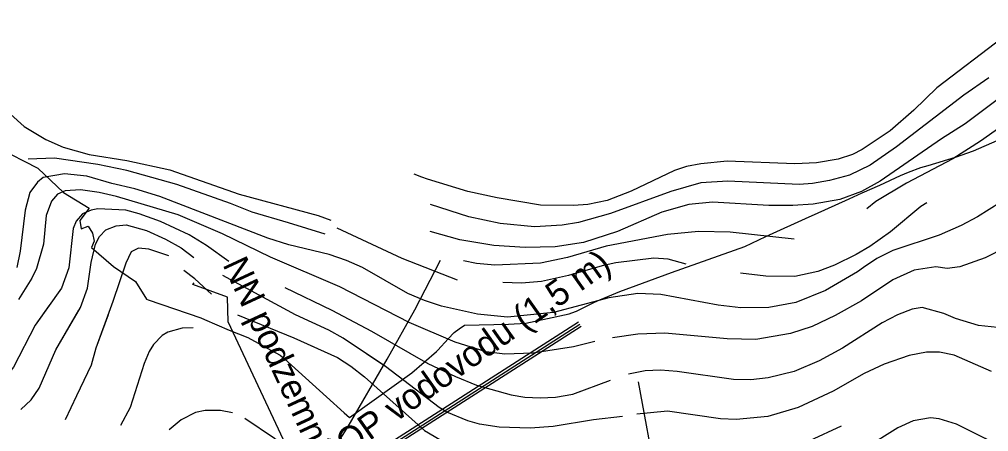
# Model space of a CAD drawing. Extents: x -1900516 to -575031, y -3809306 to -1157387.
# Drawn here: x -579042 to -578473, y -1158848 to -1158606 of the extents above; entities that cross this region are included whole.
import ezdxf

# ---------------------------------------------------------------- set-up
doc = ezdxf.new("R2010")
doc.units = 0
for name, color, linetype in [('01_SPRÁV_HRANICE', 7, 'Continuous'), ('01_VRSTEVNICE', 7, 'Continuous'), ('07_ELEKTRO', 7, 'Continuous'), ('07_OCH_P A POPISY TI', 7, 'Continuous'), ('07_VODOVOD', 7, 'Continuous')]:
    doc.layers.add(name, color=color, linetype=linetype)

msp = doc.modelspace()

# ---------------------------------------------------------------- linework, layer by layer
at = {"layer": '01_SPRÁV_HRANICE'}
for p, q in [((-579059.76, -1158678.42), (-579030.73, -1158693.13)), ((-579059.76, -1158678.42), (-579030.73, -1158693.13)), ((-578482.31, -1158682.92), (-578468.26, -1158676.95)), ((-578482.31, -1158682.92), (-578468.26, -1158676.95)), ((-578492.72, -1158686.68), (-578482.31, -1158682.92)), ((-578492.72, -1158686.68), (-578482.31, -1158682.92)), ((-578508.73, -1158691.58), (-578492.72, -1158686.68)), ((-578508.73, -1158691.58), (-578492.72, -1158686.68)), ((-579030.73, -1158693.13), (-579015.77, -1158707.4)), ((-579030.73, -1158693.13), (-579015.77, -1158707.4)), ((-578525.05, -1158697.57), (-578520.42, -1158695.52)), ((-578525.05, -1158697.57), (-578520.42, -1158695.52)), ((-578520.42, -1158695.52), (-578513.04, -1158692.8)), ((-578520.42, -1158695.52), (-578513.04, -1158692.8)), ((-578513.04, -1158692.8), (-578508.73, -1158691.58)), ((-578513.04, -1158692.8), (-578508.73, -1158691.58)), ((-578537.12, -1158703.23), (-578525.05, -1158697.57)), ((-578537.12, -1158703.23), (-578525.05, -1158697.57)), ((-578547.56, -1158707.72), (-578537.12, -1158703.23)), ((-578547.56, -1158707.72), (-578537.12, -1158703.23)), ((-579015.77, -1158707.4), (-579000.72, -1158716.65)), ((-579015.77, -1158707.4), (-579000.72, -1158716.65)), ((-578575.5, -1158720.37), (-578555.19, -1158711.23)), ((-578575.5, -1158720.37), (-578555.19, -1158711.23)), ((-578555.19, -1158711.23), (-578547.56, -1158707.72)), ((-578555.19, -1158711.23), (-578547.56, -1158707.72)), ((-579000.72, -1158716.65), (-579006.27, -1158723.79)), ((-579000.72, -1158716.65), (-579006.27, -1158723.79)), ((-579006.27, -1158723.79), (-579005.32, -1158728.67)), ((-579006.27, -1158723.79), (-579005.32, -1158728.67)), ((-578604.04, -1158733.32), (-578578.67, -1158721.79)), ((-578604.04, -1158733.32), (-578578.67, -1158721.79)), ((-578578.67, -1158721.79), (-578575.5, -1158720.37)), ((-578578.67, -1158721.79), (-578575.5, -1158720.37)), ((-579005.32, -1158728.67), (-579001.25, -1158727.2)), ((-579005.32, -1158728.67), (-579001.25, -1158727.2)), ((-579001.25, -1158727.2), (-578998.76, -1158731.28)), ((-579001.25, -1158727.2), (-578998.76, -1158731.28)), ((-578998.76, -1158731.28), (-578997.71, -1158735.99)), ((-578998.76, -1158731.28), (-578997.71, -1158735.99)), ((-578616.25, -1158739.12), (-578604.04, -1158733.32)), ((-578616.25, -1158739.12), (-578604.04, -1158733.32)), ((-578997.71, -1158735.99), (-578999.34, -1158739.71)), ((-578997.71, -1158735.99), (-578999.34, -1158739.71)), ((-578999.34, -1158739.71), (-578986.49, -1158750.86)), ((-578999.34, -1158739.71), (-578986.49, -1158750.86)), ((-578659.38, -1158754.34), (-578616.25, -1158739.12)), ((-578659.38, -1158754.34), (-578616.25, -1158739.12)), ((-578986.49, -1158750.86), (-578973.57, -1158759.56)), ((-578986.49, -1158750.86), (-578973.57, -1158759.56)), ((-578689.52, -1158765.56), (-578659.38, -1158754.34)), ((-578689.52, -1158765.56), (-578659.38, -1158754.34)), ((-578973.57, -1158759.56), (-578967.04, -1158770.07)), ((-578973.57, -1158759.56), (-578967.04, -1158770.07)), ((-578701.31, -1158770.43), (-578689.52, -1158765.56)), ((-578701.31, -1158770.43), (-578689.52, -1158765.56)), ((-578967.04, -1158770.07), (-578966.13, -1158770.39)), ((-578967.04, -1158770.07), (-578966.13, -1158770.39)), ((-578966.13, -1158770.39), (-578935.34, -1158781.05)), ((-578966.13, -1158770.39), (-578935.34, -1158781.05)), ((-578714.99, -1158776.97), (-578704.47, -1158771.74)), ((-578714.99, -1158776.97), (-578704.47, -1158771.74)), ((-578704.47, -1158771.74), (-578701.31, -1158770.43)), ((-578704.47, -1158771.74), (-578701.31, -1158770.43)), ((-578744.75, -1158784.03), (-578719.2, -1158778.6)), ((-578744.75, -1158784.03), (-578719.2, -1158778.6)), ((-578719.2, -1158778.6), (-578717.77, -1158778.04)), ((-578719.2, -1158778.6), (-578717.77, -1158778.04)), ((-578717.77, -1158778.04), (-578714.99, -1158776.97)), ((-578717.77, -1158778.04), (-578714.99, -1158776.97)), ((-578935.34, -1158781.05), (-578933.16, -1158781.99)), ((-578935.34, -1158781.05), (-578933.16, -1158781.99)), ((-578933.16, -1158781.99), (-578918.55, -1158788.25)), ((-578933.16, -1158781.99), (-578918.55, -1158788.25)), ((-578783.82, -1158787.49), (-578780.68, -1158785.27)), ((-578783.82, -1158787.49), (-578780.68, -1158785.27)), ((-578780.68, -1158785.27), (-578754.91, -1158784.62)), ((-578780.68, -1158785.27), (-578754.91, -1158784.62)), ((-578754.91, -1158784.62), (-578744.75, -1158784.03)), ((-578754.91, -1158784.62), (-578744.75, -1158784.03)), ((-578918.55, -1158788.25), (-578907.7, -1158792.53)), ((-578918.55, -1158788.25), (-578907.7, -1158792.53)), ((-578790.17, -1158793.26), (-578786.71, -1158789.52)), ((-578790.17, -1158793.26), (-578786.71, -1158789.52)), ((-578786.71, -1158789.52), (-578783.82, -1158787.49)), ((-578786.71, -1158789.52), (-578783.82, -1158787.49)), ((-578907.7, -1158792.53), (-578899.52, -1158797)), ((-578907.7, -1158792.53), (-578899.52, -1158797)), ((-578899.52, -1158797), (-578896.39, -1158798.72)), ((-578899.52, -1158797), (-578896.39, -1158798.72)), ((-578796.39, -1158799.97), (-578790.17, -1158793.26)), ((-578796.39, -1158799.97), (-578790.17, -1158793.26)), ((-578896.39, -1158798.72), (-578888.67, -1158802.92)), ((-578896.39, -1158798.72), (-578888.67, -1158802.92)), ((-578888.67, -1158802.92), (-578886.17, -1158805.09)), ((-578888.67, -1158802.92), (-578886.17, -1158805.09)), ((-578811.49, -1158813.21), (-578797.1, -1158800.73)), ((-578811.49, -1158813.21), (-578797.1, -1158800.73)), ((-578797.1, -1158800.73), (-578796.39, -1158799.97)), ((-578797.1, -1158800.73), (-578796.39, -1158799.97)), ((-578886.17, -1158805.09), (-578861.49, -1158827.37)), ((-578886.17, -1158805.09), (-578861.49, -1158827.37)), ((-578833.59, -1158829.08), (-578811.49, -1158813.21)), ((-578833.59, -1158829.08), (-578811.49, -1158813.21)), ((-578861.49, -1158827.37), (-578851.28, -1158836.59)), ((-578861.49, -1158827.37), (-578851.28, -1158836.59)), ((-578848.08, -1158839.48), (-578833.59, -1158829.08)), ((-578848.08, -1158839.48), (-578833.59, -1158829.08)), ((-578851.28, -1158836.59), (-578848.08, -1158839.48)), ((-578851.28, -1158836.59), (-578848.08, -1158839.48))]:
    msp.add_line(p, q, dxfattribs=at)
at = {"layer": '01_VRSTEVNICE'}
for points in [[(-578374.85, -1158605.92), (-578397, -1158655.16), (-578408.71, -1158677.74), (-578416.61, -1158691.28), (-578427.9, -1158707.09), (-578441.44, -1158722.47), (-578455.13, -1158734.18), (-578463.45, -1158739.68), (-578475.3, -1158745.75), (-578490.26, -1158751.11), (-578497.75, -1158751.97), (-578504.37, -1158751.11), (-578517.07, -1158752.94), (-578529.62, -1158758.73), (-578547.83, -1158771), (-578563.35, -1158779.61), (-578576.89, -1158786.1), (-578589.59, -1158790.05), (-578609.91, -1158793.58), (-578626.56, -1158793.29), (-578663.24, -1158789.91), (-578679.04, -1158790.47), (-578693.86, -1158792.59)], [(-578465.29, -1158616.79), (-578503.81, -1158645.99), (-578517.21, -1158659.26), (-578531.04, -1158671.25), (-578547.54, -1158682.25), (-578553.19, -1158685.22), (-578561.65, -1158687.9), (-578574.35, -1158690.01), (-578587.05, -1158690.72), (-578626.56, -1158689.17), (-578642.08, -1158690.58), (-578650.54, -1158692.27), (-578657.6, -1158694.53), (-578682.99, -1158706.66), (-578697.1, -1158712.17), (-578708.39, -1158714.42), (-578716.85, -1158715.13), (-578736.04, -1158714.85), (-578761.44, -1158710.61), (-578778.65, -1158706.8), (-578802.36, -1158699.61), (-578805.6, -1158698.48), (-578810.12, -1158696.65)], [(-578473.19, -1158640.21), (-578487.86, -1158650.37), (-578527.37, -1158680.7), (-578542.75, -1158691.43), (-578554.88, -1158697.21), (-578566.73, -1158700.46), (-578576.61, -1158702.15), (-578584.51, -1158702.71), (-578626.27, -1158700.74), (-578642.08, -1158701.87), (-578659.71, -1158706.8), (-578695.13, -1158719.78), (-578713.75, -1158725.01), (-578723.34, -1158726.56), (-578739.71, -1158727.54), (-578759.75, -1158725.71), (-578778.09, -1158721.76), (-578800.6, -1158714.43)], [(-578464.44, -1158650.23), (-578487.02, -1158667.16), (-578500.98, -1158675.9), (-578536.96, -1158700.88), (-578547.83, -1158706.95), (-578560.52, -1158711.46), (-578576.33, -1158714.28), (-578588.18, -1158715.13), (-578602.29, -1158715.13), (-578635.3, -1158713.15), (-578649.13, -1158714.56), (-578664.93, -1158719.08), (-578690.89, -1158730.23), (-578710.93, -1158736.86), (-578727.58, -1158739.26), (-578745.07, -1158739.68), (-578763.42, -1158738.55), (-578783.45, -1158735.16), (-578800.81, -1158730.23)], [(-579055.62, -1158653.75), (-579050.96, -1158657.84), (-579038.83, -1158668.71), (-579026.13, -1158676.33), (-579015.97, -1158680.84), (-579000.73, -1158685.07), (-578978.72, -1158688.6), (-578953.33, -1158694.1), (-578912.69, -1158708.36), (-578866.41, -1158720.91), (-578858.94, -1158723.74)], [(-578461.14, -1158671.68), (-578466.27, -1158668.85), (-578478.13, -1158677.31), (-578494.35, -1158687.61), (-578521.44, -1158702.01), (-578539.5, -1158712.73), (-578544.86, -1158717.1)], [(-578862.32, -1158731.92), (-578883.91, -1158725.15), (-578905.07, -1158718.94), (-578917.77, -1158713.86), (-578949.38, -1158702.85), (-578978.72, -1158694.53), (-578995.65, -1158691), (-579021.05, -1158687.33), (-579036.43, -1158687.9)], [(-578466.27, -1158713.15), (-578479.96, -1158721.76), (-578489.41, -1158726.84), (-578502.39, -1158732.48), (-578529.62, -1158741.51), (-578538.94, -1158746.17), (-578546.7, -1158751.39), (-578550.22, -1158753.93), (-578568.99, -1158764.93), (-578586.48, -1158771.99), (-578602.29, -1158774.81), (-578618.65, -1158775.09), (-578631.92, -1158773.54), (-578665.64, -1158767.19), (-578679.04, -1158766.77), (-578695.97, -1158769.31), (-578728.42, -1158777.77), (-578755.51, -1158780.59), (-578773.01, -1158778.9), (-578794.17, -1158774.1), (-578804.05, -1158770.86), (-578813.93, -1158766.63), (-578840.45, -1158751.39), (-578849.76, -1158747.3), (-578859.92, -1158743.91), (-578883.63, -1158738.13), (-578896.04, -1158734.32), (-578959.25, -1158709.77), (-578973.93, -1158705.25), (-578987.47, -1158702.15), (-579002.14, -1158697.92), (-579015.12, -1158696.5), (-579027.68, -1158698.62), (-579031.07, -1158701.3), (-579035.44, -1158707.37), (-579038.26, -1158717.81), (-579041.08, -1158741.79), (-579043.2, -1158751.53)], [(-578704.3, -1158794.85), (-578716.85, -1158797.95), (-578740.56, -1158801.76), (-578756.93, -1158802.18), (-578767.93, -1158800.91), (-578786.13, -1158795.13), (-578813.08, -1158783.7), (-578853.71, -1158762.68), (-578894.35, -1158745.46), (-578922.57, -1158731.64), (-578948.53, -1158720.49), (-578984.65, -1158709.77), (-578994.81, -1158707.37), (-579005.81, -1158705.96), (-579014.84, -1158706.52), (-579019.36, -1158708.5), (-579022.74, -1158712.45), (-579025.85, -1158720.91), (-579027.54, -1158737.84), (-579031.63, -1158751.95), (-579034.31, -1158757.6), (-579042.07, -1158770.3)], [(-578918.76, -1158748), (-578931.88, -1158738.55), (-578942.04, -1158732.2), (-578958.97, -1158724.44), (-578971.39, -1158719.93), (-578979.29, -1158717.81), (-578995.65, -1158716.96), (-578999.6, -1158717.81), (-579004.54, -1158719.93), (-579008.35, -1158724.3), (-579010.19, -1158728.53), (-579012.58, -1158751.67), (-579016.96, -1158763.52), (-579032.34, -1158785.25), (-579045.04, -1158809.8)], [(-578509.59, -1158713.44), (-578513.12, -1158715.69), (-578530.9, -1158730.51), (-578543.03, -1158739.11), (-578551.07, -1158743.91), (-578563.63, -1158750.12), (-578573.51, -1158753.79), (-578587.05, -1158756.75), (-578603.98, -1158756.47), (-578618.8, -1158754.78)], [(-579040.8, -1158834.78), (-579034.74, -1158828.99), (-579030.08, -1158822.22), (-579020.2, -1158799.64), (-579005.81, -1158774.81), (-579001.72, -1158763.52), (-578999.46, -1158748.57), (-578996.92, -1158737.84), (-578994.67, -1158733.33), (-578990.86, -1158729.38), (-578984.93, -1158726.98), (-578979.01, -1158726.42), (-578967.15, -1158729.66), (-578956.01, -1158734.74), (-578946.84, -1158739.96), (-578939.36, -1158745.6)], [(-578855.55, -1158728.25), (-578817.31, -1158746.03), (-578785, -1158758.73)], [(-578587.47, -1158734.74), (-578624.86, -1158730.79), (-578643.49, -1158730.37), (-578661.55, -1158732.06), (-578697.67, -1158738.97), (-578720.24, -1158745.6), (-578736.04, -1158748.85), (-578762.85, -1158750.12), (-578773.57, -1158749.13), (-578781.33, -1158747.44)], [(-578954.03, -1158744.62), (-578965.71, -1158740.62), (-578971.73, -1158740.15), (-578976.06, -1158742.27), (-578979.29, -1158748.85), (-578986.77, -1158771.42), (-578996.78, -1158798.66), (-578999.6, -1158808.67), (-579008.07, -1158826.73), (-579014.77, -1158840.78)], [(-578650.68, -1158749.41), (-578661.26, -1158746.59), (-578669.73, -1158745.89), (-578692.02, -1158748.71), (-578699.92, -1158750.4), (-578719.68, -1158756.19), (-578735.48, -1158759.71), (-578747.33, -1158760.7), (-578758.2, -1158760.14)], [(-578928.92, -1158767.05), (-578938.79, -1158758.02), (-578945.14, -1158753.22)], [(-578687.93, -1158838.87), (-578705, -1158840.7), (-578728.71, -1158844.65), (-578742.25, -1158845.64), (-578760.31, -1158845.07), (-578771.88, -1158843.38), (-578778.65, -1158841.41), (-578791.07, -1158836.19), (-578795.58, -1158833.51), (-578827.05, -1158809.52), (-578851.88, -1158792.87), (-578860.2, -1158788.21), (-578879.68, -1158779.18), (-578922.43, -1158756.19)], [(-578886.03, -1158763.1), (-578858.51, -1158776.5), (-578835.09, -1158788.78), (-578802.08, -1158807.83), (-578785.99, -1158815.45), (-578773.57, -1158820.38), (-578753.26, -1158826.17), (-578745.35, -1158827.44), (-578736.33, -1158827.86), (-578727.3, -1158827.44), (-578717.14, -1158825.75), (-578694.98, -1158817.56)], [(-579024.3, -1158773.89), (-579032.34, -1158785.25), (-579045.04, -1158809.8), (-579051.53, -1158818.13), (-579056.61, -1158821.94), (-579063.66, -1158825.75), (-579078.33, -1158830.26), (-579082.85, -1158831.11), (-579107.68, -1158833.08), (-579121.23, -1158835.06), (-579132.58, -1158838.66)], [(-578468.25, -1158786.66), (-578479.26, -1158785.53), (-578492.8, -1158781.44), (-578499.57, -1158778.34), (-578512.27, -1158774.95), (-578518.2, -1158775.8), (-578526.8, -1158779.18), (-578535.69, -1158783.98), (-578559.11, -1158798.66), (-578572.8, -1158806.27), (-578587.33, -1158812.34), (-578602.57, -1158816.15), (-578612.73, -1158817.28), (-578622.89, -1158817.14), (-578655.9, -1158812.48), (-578665.78, -1158811.64), (-578674.81, -1158812.06), (-578684.54, -1158814.03)], [(-579040.8, -1158834.78), (-579034.74, -1158828.99), (-579030.08, -1158822.22), (-579020.2, -1158799.64), (-579006.82, -1158776.55)], [(-579040.8, -1158834.78), (-579034.74, -1158828.99), (-579030.08, -1158822.22), (-579020.2, -1158799.64), (-579006.82, -1158776.55)], [(-578989.61, -1158779.17), (-578996.78, -1158798.66), (-578999.6, -1158808.67), (-579008.07, -1158826.73), (-579014.77, -1158840.78)], [(-578913.68, -1158779.18), (-578880.66, -1158792.73), (-578855.12, -1158804.3), (-578847.22, -1158809.38), (-578839.32, -1158815.59), (-578804.02, -1158847.05), (-578788.39, -1158856.27), (-578770.16, -1158862.89), (-578747.47, -1158865.81), (-578729.27, -1158863.56), (-578706.7, -1158858.48), (-578686.52, -1158856.78)], [(-578939.73, -1158786.75), (-578946.27, -1158786.94), (-578954.6, -1158789.34), (-578957.84, -1158791.32), (-578962.92, -1158796.54), (-578965.46, -1158800.77), (-578968.42, -1158807.83), (-578976.61, -1158833.51), (-578982.39, -1158844.09)], [(-578939.73, -1158786.75), (-578946.27, -1158786.94), (-578954.6, -1158789.34), (-578957.84, -1158791.32), (-578962.92, -1158796.54), (-578965.46, -1158800.77), (-578968.42, -1158807.83), (-578976.61, -1158833.51), (-578982.39, -1158844.09)], [(-578870.7, -1158797.24), (-578855.12, -1158804.3), (-578847.22, -1158809.38), (-578839.32, -1158815.59), (-578804.02, -1158847.05), (-578788.39, -1158856.27), (-578770.16, -1158862.89), (-578747.47, -1158865.81), (-578729.27, -1158863.56), (-578706.7, -1158858.48), (-578686.52, -1158856.78)], [(-578687.93, -1158838.87), (-578705, -1158840.7), (-578728.71, -1158844.65), (-578742.25, -1158845.64), (-578760.31, -1158845.07), (-578771.88, -1158843.38), (-578778.65, -1158841.41), (-578791.07, -1158836.19), (-578795.58, -1158833.51), (-578827.05, -1158809.52), (-578837.93, -1158802.22)], [(-578471.64, -1158812.34), (-578493.65, -1158802.89), (-578502.11, -1158801.05), (-578509.73, -1158801.05), (-578519.89, -1158803.03), (-578534.56, -1158808.11), (-578546.42, -1158813.61), (-578564.47, -1158823.91), (-578585.07, -1158833.51), (-578602.85, -1158838.87), (-578621.33, -1158840.66), (-578630.51, -1158840.28), (-578661.55, -1158835.76), (-578679.59, -1158837.48)], [(-578802.43, -1158807.62), (-578802.08, -1158807.83), (-578785.99, -1158815.45), (-578773.57, -1158820.38), (-578753.26, -1158826.17), (-578745.35, -1158827.44), (-578736.33, -1158827.86), (-578727.3, -1158827.44), (-578717.14, -1158825.75), (-578707.24, -1158822.09)], [(-578916.78, -1158836.75), (-578923.7, -1158835.34), (-578932.73, -1158835.34), (-578938.37, -1158836.47), (-578946.84, -1158840.7), (-578953.75, -1158846.63)], [(-578916.78, -1158836.75), (-578923.7, -1158835.34), (-578932.73, -1158835.34), (-578938.37, -1158836.47), (-578946.84, -1158840.7), (-578953.75, -1158846.63)], [(-578600.85, -1158838.26), (-578602.85, -1158838.87), (-578621.33, -1158840.66), (-578630.51, -1158840.28), (-578661.55, -1158835.76), (-578679.59, -1158837.48)], [(-578676.08, -1158903.21), (-578690.33, -1158901.37), (-578720.81, -1158901.09), (-578753.54, -1158903.21), (-578781.76, -1158902.78), (-578795.3, -1158901.23), (-578812.23, -1158897.7), (-578834.24, -1158890.79), (-578858.51, -1158878.37), (-578870.65, -1158869.62), (-578892.09, -1158851.71), (-578909.45, -1158840)], [(-578676.08, -1158903.21), (-578690.33, -1158901.37), (-578720.81, -1158901.09), (-578753.54, -1158903.21), (-578781.76, -1158902.78), (-578795.3, -1158901.23), (-578812.23, -1158897.7), (-578834.24, -1158890.79), (-578858.51, -1158878.37), (-578870.65, -1158869.62), (-578892.09, -1158851.71), (-578909.45, -1158840)], [(-578435.66, -1158880.07), (-578461.76, -1158860.17), (-578475.3, -1158851.71), (-578492.23, -1158843.24), (-578502.39, -1158840.14), (-578507.47, -1158839.57), (-578517.63, -1158841.41), (-578526.66, -1158845.5), (-578545.85, -1158857.49), (-578556.29, -1158865.11), (-578578.3, -1158879.08), (-578593.54, -1158886.13), (-578602.01, -1158889.24), (-578617.24, -1158891.92), (-578634.17, -1158891.49), (-578642.64, -1158890.22), (-578659.57, -1158886.27), (-578669.59, -1158882.6)], [(-578559.91, -1158844.48), (-578578.3, -1158853.12), (-578592.13, -1158858.2), (-578606.52, -1158862.29), (-578625.71, -1158864.97), (-578643.2, -1158865.39), (-578655.9, -1158863.56), (-578674.67, -1158858.34)]]:
    msp.add_lwpolyline(points, dxfattribs=at)
at = {"layer": '07_ELEKTRO'}
for points in [[(-578879.55, -1158886.16), (-578869.2, -1158877.02), (-578848.79, -1158844.73), (-578826.01, -1158805.22), (-578809.78, -1158776.36), (-578794.66, -1158747.04)], [(-578879.55, -1158886.16), (-578869.2, -1158877.02), (-578848.79, -1158844.73), (-578826.01, -1158805.22), (-578809.78, -1158776.36), (-578794.66, -1158747.04)], [(-578880.97, -1158865.06), (-578919.27, -1158783.21), (-578919.7, -1158768.79), (-578939.91, -1158761.48), (-578939.14, -1158760.51)], [(-578667.85, -1158876.74), (-578678.68, -1158818.41)]]:
    msp.add_lwpolyline(points, dxfattribs=at)
at = {"layer": '07_OCH_P A POPISY TI'}
for points in [[(-578880.74, -1158890.92), (-578880.47, -1158890.14), (-578713.79, -1158783.35)], [(-578877.96, -1158892.09), (-578712.17, -1158785.88)]]:
    msp.add_lwpolyline(points, dxfattribs=at)
at = {"layer": '07_VODOVOD'}
msp.add_lwpolyline([(-578879.31, -1158891.4), (-578879.22, -1158891.12), (-578712.98, -1158784.61)], dxfattribs=at)

# ---------------------------------------------------------------- texts
at = {"layer": '07_OCH_P A POPISY TI'}
for s, rotation, p in [('NN podzemní', 294.8872, (-578922.68, -1158749.63)), ('OP vodovodu (1,5 m)', 35.2529, (-578849.19, -1158862.32))]:
    msp.add_text(s, height=15, rotation=rotation, dxfattribs=at).set_placement(p)

doc.saveas('drawing.dxf')
